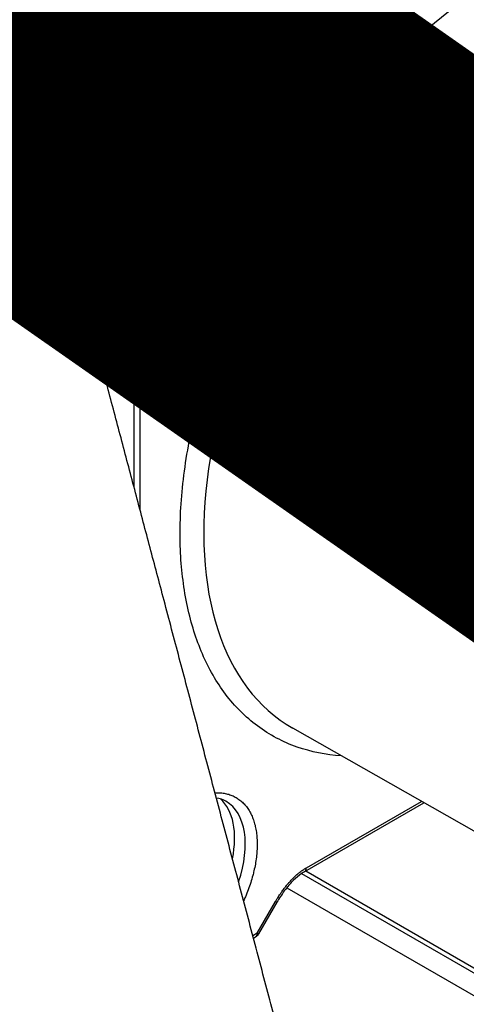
# Model space of a CAD drawing. Header units: millimetres. Extents: x 0 to 7374, y 0 to 4200.
# Tile 597 of 656: x 4861 to 4874, y 1850 to 1879. Entities that reach past the tile are written whole.
import ezdxf

# ---------------------------------------------------------------- set-up
doc = ezdxf.new("R2010")
doc.units = ezdxf.units.MM
doc.header["$LTSCALE"] = 0.2
doc.layers.add('01_Object Line', color=4, linetype='Continuous')
doc.layers.add('07_Special Line2', color=76, linetype='Continuous')

# ---------------------------------------------------------------- blocks, each defined once
blk = doc.blocks.new('A$C90bc888d')
for p, q in [((376.849, 64.931), (366.011, 58.673)), ((376.872, 64.815), (366.034, 58.558)), ((366.011, 58.673), (365.01, 59.919)), ((364.551, 59.185), (364.551, 59.517)), ((364.755, 59.43), (365.253, 58.811)), ((364.755, 59.099), (364.755, 59.43)), ((361.731, 57.556), (364.551, 59.185)), ((365.253, 58.811), (364.755, 59.099)), ((361.907, 57.25), (364.728, 58.879)), ((365.226, 58.591), (364.728, 58.879)), ((359.977, 58.569), (361.731, 57.556)), ((368.471, 58.213), (378.512, 52.416)), ((367.529, 57.004), (367.529, 57.692)), ((368.236, 57.692), (368.236, 56.899)), ((368.236, 57.692), (378.277, 51.895)), ((368.236, 56.899), (368.234, 56.9)), ((368.236, 56.899), (378.772, 50.747)), ((361.456, 56.572), (361.695, 56.434)), ((361.695, 56.434), (362.049, 56.23)), ((360.776, 55.658), (361.717, 55.115)), ((358.326, 54.623), (359.609, 53.882)), ((360.278, 54.639), (360.278, 54.639)), ((360.325, 54.612), (360.564, 54.474)), ((360.564, 54.474), (360.917, 54.27)), ((360.162, 54.168), (360.163, 54.168)), ((359.609, 53.882), (359.609, 50.97)), ((359.963, 50.97), (359.963, 53.882)), ((359.609, 50.97), (359.335, 50.812)), ((359.963, 50.97), (360.507, 50.656)), ((359.389, 50.607), (359.786, 50.836)), ((359.786, 50.836), (360.33, 50.522)), ((359.412, 50.522), (360.33, 50.522)), ((359.605, 49.791), (360.743, 49.791)), ((360.743, 49.791), (360.743, 45.49)), ((360.92, 49.833), (360.92, 44.822)), ((376.058, 32.263), (365.48, 38.281)), ((365.835, 34.002), (369.391, 36.056)), ((365.884, 34.115), (369.318, 36.098)), ((364.416, 34.706), (364.416, 34.706)), ((364.334, 34.077), (364.334, 34.077)), ((365.483, 33.799), (365.486, 33.801)), ((365.681, 33.976), (365.681, 33.975)), ((365.74, 33.942), (374.339, 28.977)), ((365.798, 34.061), (365.798, 34.061)), ((365.833, 34.001), (365.833, 34.001)), ((365.867, 34.021), (376.575, 27.839)), ((365.257, 33.544), (365.258, 33.543)), ((365.3, 33.519), (373.136, 28.995)), ((364.422, 32.166), (364.966, 33.108)), ((365.005, 33.085), (364.461, 32.143)), ((364.422, 32.166), (364.287, 32.088)), ((364.307, 32.015), (364.37, 32.051)), ((364.422, 32.166), (364.461, 32.143))]:
    blk.add_line(p, q)
blk.add_arc((364.245, 32.268), 0.25, 300, 330)
for centre, major_axis, ratio, start_param, end_param in [((292.752, 80.598), (-121.628, 0), 0.57735, 6.028188, 8.59307), ((292.752, 76.483), (-122.5, 0), 0.57735, 0, 3.141593), ((292.752, 70.845), (122.5, 0), 0.57735, 3.141593, 6.283185), ((371.453, 49.494), (7.3, 12.644), 0.57735, 0.444261, 1.126535), ((371.807, 49.289), (7.05, 12.211), 0.57735, 0.444261, 1.126535), ((292.752, 108.445), (109.462, 0), 0.57735, 5.373681, 5.39437), ((364.551, 58.981), (-0.25, 0), 0.816497, 3.757072, 4.712389), ((364.551, 58.981), (-0.125, 0.217), 0.57735, 3.926991, 5.497787), ((364.551, 58.981), (-0.125, -0.217), 0.816497, 1.570796, 2.526113), ((365.049, 58.693), (-0.125, -0.217), 0.816497, 1.570798, 2.526113), ((365.857, 58.66), (-0.125, 0.216), 0.577444, 3.926692, 4.450348), ((368.236, 58.101), (0.5, 0.866), 0.57735, 1.126535, 2.356194), ((368.353, 58.529), (0.351, -0.356), 0.350923, 3.80596, 5.376756), ((368.59, 57.896), (-0.25, -0.433), 0.57735, 4.268128, 5.497787), ((367.882, 57.488), (0.5, 0), 0.57735, 0.785398, 2.356194), ((361.731, 55.107), (-1.5, -2.598), 0.57735, 3.926991, 5.497787), ((361.766, 55.087), (-1.4, -2.425), 0.57735, 0.119454, 3.022139), ((362.084, 54.903), (-1.4, -2.425), 0.57735, 0, 3.141593), ((361.731, 57.352), (-0.125, 0.217), 0.57735, 3.926991, 5.497787), ((361.907, 55.005), (-1.375, -2.382), 0.57735, 3.926991, 5.497787), ((362.262, 54.801), (-1.525, -2.642), 0.577349, 3.927354, 3.992909), ((368.023, 56.777), (-0.15, -0.26), 0.572364, 1.20871, 2.355265), ((368.024, 56.777), (0.151, 0.259), 0.574024, 4.354068, 5.500643), ((371.805, 49.291), (-6.349, -10.996), 0.57735, 4.351223, 6.286888), ((359.786, 53.984), (-0.25, 0), 0.57735, 0.785398, 2.356193), ((362.259, 54.8), (1.525, 2.642), 0.577354, 3.92771, 3.993265), ((359.786, 51.072), (-0.25, 0), 0.57735, 0.785397, 2.356192), ((359.786, 51.072), (0.125, -0.217), 0.816497, 4.712389, 5.667711), ((359.786, 51.072), (-0.125, -0.217), 0.816497, 0.615481, 1.570793), ((360.33, 50.758), (-0.125, -0.217), 0.816504, 0.6155, 1.570833), ((360.743, 49.935), (-0.25, 0), 0.57735, 1.57099, 2.356494), ((361.766, 33.858), (1.4, 2.425), 0.57735, 5.240912, 6.163732), ((362.084, 33.674), (1.4, 2.425), 0.57735, 5.042617, 6.283185), ((365.708, 34.217), (0.125, -0.216), 0.576946, 6.283095, 7.068561), ((364.789, 33.21), (0.217, -0.125), 0.000012, 0.000024, 0.615494), ((364.245, 32.268), (0.125, -0.217), 0.57735, 0, 0.785397)]:
    blk.add_ellipse(centre, major_axis=major_axis, ratio=ratio, start_param=start_param, end_param=end_param)
for points, knots in [([(361.75, 59.383), (361.93, 59.468), (362.109, 59.597), (362.434, 59.945), (362.575, 60.172), (362.774, 60.644), (362.842, 60.92), (362.87, 61.274), (362.873, 61.353), (362.872, 61.43)], [0.9441405, 0.9441405, 0.9441405, 0.9441405, 1.0129298, 1.0129298, 1.0891315, 1.0891315, 1.1678086, 1.1678086, 1.1901708, 1.1901708, 1.1901708, 1.1901708]), ([(366.011, 58.673), (365.983, 58.66), (365.955, 58.65), (365.894, 58.631), (365.861, 58.625), (365.824, 58.62), (365.819, 58.619), (365.812, 58.618), (365.809, 58.618), (365.806, 58.618), (365.797, 58.617), (365.786, 58.616), (365.76, 58.616), (365.745, 58.616), (365.713, 58.619), (365.697, 58.62), (365.67, 58.625), (365.659, 58.626), (365.636, 58.631), (365.624, 58.634), (365.611, 58.637), (365.559, 58.651), (365.509, 58.669), (365.461, 58.691), (365.439, 58.701), (365.416, 58.713), (365.371, 58.737), (365.348, 58.75), (365.303, 58.778), (365.281, 58.792), (365.256, 58.809), (365.255, 58.81), (365.253, 58.811)], [0, 0, 0, 0, 0.1004732, 0.1004732, 0.2223417, 0.2223417, 0.2390008, 0.2390008, 0.25, 0.25, 0.25, 0.3099072, 0.3099072, 0.3767587, 0.3767587, 0.4303095, 0.4303095, 0.4644749, 0.4644749, 0.5, 0.5, 0.5, 0.7, 0.7, 0.7, 0.8021976, 0.8021976, 0.9010988, 0.9010988, 0.9930596, 0.9930596, 1, 1, 1, 1]), ([(358.326, 54.623), (358.313, 54.675), (358.3, 54.727), (358.211, 55.141), (358.187, 55.554), (358.282, 56.373), (358.401, 56.779), (358.729, 57.462), (358.953, 57.785), (359.45, 58.272), (359.714, 58.45), (359.977, 58.569)], [-0.9448138, -0.9448138, -0.9448138, -0.9448138, -0.9279674, -0.9279674, -0.8105706, -0.8105706, -0.6931738, -0.6931738, -0.5815316, -0.5815316, -0.4830175, -0.4830175, -0.4830175, -0.4830175]), ([(366.034, 58.558), (366.022, 58.551), (366.007, 58.543), (365.991, 58.535), (365.977, 58.528), (365.962, 58.521), (365.945, 58.514), (365.931, 58.508), (365.915, 58.502), (365.899, 58.497), (365.885, 58.492), (365.87, 58.487), (365.855, 58.483), (365.842, 58.48), (365.829, 58.476), (365.815, 58.473), (365.812, 58.472), (365.808, 58.472), (365.805, 58.471), (365.788, 58.468), (365.772, 58.465), (365.756, 58.463), (365.74, 58.461), (365.725, 58.459), (365.711, 58.458), (365.696, 58.457), (365.682, 58.457), (365.669, 58.457), (365.656, 58.457), (365.644, 58.457), (365.633, 58.458), (365.62, 58.458), (365.608, 58.459), (365.598, 58.46), (365.596, 58.46), (365.594, 58.46), (365.591, 58.461), (365.561, 58.464), (365.531, 58.469), (365.502, 58.476), (365.472, 58.482), (365.444, 58.491), (365.416, 58.5), (365.389, 58.51), (365.362, 58.52), (365.337, 58.532), (365.311, 58.544), (365.286, 58.556), (365.262, 58.57), (365.25, 58.577), (365.238, 58.584), (365.226, 58.591)], [-0.9999999, -0.9999999, -0.9999999, -0.9999999, -0.9368938, -0.9368938, -0.9368938, -0.8821459, -0.8821459, -0.8821459, -0.834415, -0.834415, -0.834415, -0.7930511, -0.7930511, -0.7930511, -0.7584135, -0.7584135, -0.7584135, -0.75, -0.75, -0.75, -0.7074802, -0.7074802, -0.7074802, -0.662887, -0.662887, -0.662887, -0.6153095, -0.6153095, -0.6153095, -0.567732, -0.567732, -0.567732, -0.5104428, -0.5104428, -0.5104428, -0.5, -0.5, -0.5, -0.3936305, -0.3936305, -0.3936305, -0.2839086, -0.2839086, -0.2839086, -0.1727713, -0.1727713, -0.1727713, -0.0599063, -0.0599063, -0.0599063, -0.0000004, -0.0000004, -0.0000004, -0.0000004]), ([(363.484, 57.328), (363.334, 57.415), (363.151, 57.453), (362.757, 57.414), (362.557, 57.355), (362.152, 57.154), (361.947, 57.018), (361.547, 56.677), (361.352, 56.472), (360.991, 56.015), (360.826, 55.761), (360.546, 55.232), (360.431, 54.957), (360.263, 54.416), (360.21, 54.149), (360.167, 53.656), (360.178, 53.429), (360.255, 53.036), (360.322, 52.87), (360.486, 52.626), (360.578, 52.539), (360.684, 52.478)], [3.926991, 3.926991, 3.926991, 3.926991, 4.319649, 4.319649, 4.640601, 4.640601, 4.945621, 4.945621, 5.252259, 5.252259, 5.56128, 5.56128, 5.8709, 5.8709, 6.179102, 6.179102, 6.484589, 6.484589, 6.791831, 6.791831, 7.068583, 7.068583, 7.068583, 7.068583]), ([(364.418, 56.046), (364.418, 56.074), (364.416, 56.259), (364.377, 56.582), (364.245, 56.962), (364.041, 57.263), (363.77, 57.473), (363.444, 57.585), (363.075, 57.594), (362.676, 57.5), (362.399, 57.371), (362.261, 57.291)], [0.4893435, 0.4893435, 0.4893435, 0.4893435, 0.5, 0.5625, 0.625, 0.6875, 0.75, 0.8125, 0.875, 0.9375, 1, 1, 1, 1]), ([(362.261, 52.311), (362.206, 52.279), (362.152, 52.25), (362.042, 52.197), (361.987, 52.172), (361.878, 52.129), (361.825, 52.11), (361.717, 52.076), (361.663, 52.062), (361.557, 52.04), (361.504, 52.031), (361.401, 52.02), (361.351, 52.017), (361.253, 52.016), (361.205, 52.019), (361.111, 52.029), (361.065, 52.037), (360.975, 52.058), (360.931, 52.072), (360.844, 52.104), (360.802, 52.123), (360.722, 52.167), (360.684, 52.19), (360.612, 52.243), (360.576, 52.272), (360.51, 52.334), (360.479, 52.368), (360.419, 52.44), (360.39, 52.479), (360.337, 52.562), (360.312, 52.606), (360.267, 52.697), (360.247, 52.743), (360.21, 52.841), (360.194, 52.893), (360.165, 52.998), (360.153, 53.052), (360.132, 53.165), (360.124, 53.225), (360.111, 53.347), (360.107, 53.41), (360.104, 53.537), (360.104, 53.6), (360.109, 53.729), (360.113, 53.796), (360.126, 53.929), (360.135, 53.996), (360.156, 54.133), (360.169, 54.204), (360.199, 54.345), (360.216, 54.417), (360.254, 54.56), (360.275, 54.63), (360.32, 54.771), (360.345, 54.843), (360.398, 54.984), (360.427, 55.055), (360.487, 55.196), (360.52, 55.267), (360.588, 55.409), (360.625, 55.48), (360.7, 55.619), (360.738, 55.686), (360.818, 55.819), (360.86, 55.886), (360.945, 56.016), (360.989, 56.079), (361.08, 56.204), (361.127, 56.265), (361.224, 56.386), (361.273, 56.445), (361.373, 56.558), (361.422, 56.611), (361.523, 56.716), (361.576, 56.767), (361.68, 56.865), (361.732, 56.911), (361.839, 57.001), (361.895, 57.044), (362.003, 57.125), (362.056, 57.163), (362.113, 57.2), (362.116, 57.202), (362.12, 57.204)], [0, 0, 0, 0, 0.024368, 0.024368, 0.049526, 0.049526, 0.074329, 0.074329, 0.099664, 0.099664, 0.125, 0.125, 0.149411, 0.149411, 0.174558, 0.174558, 0.19928, 0.19928, 0.22464, 0.22464, 0.25, 0.25, 0.27435, 0.27435, 0.299513, 0.299513, 0.324267, 0.324267, 0.349634, 0.349634, 0.375, 0.375, 0.399348, 0.399348, 0.424511, 0.424511, 0.44915, 0.44915, 0.474575, 0.474575, 0.5, 0.5, 0.524317, 0.524317, 0.549488, 0.549488, 0.574251, 0.574251, 0.599625, 0.599625, 0.625, 0.625, 0.649547, 0.649547, 0.67466, 0.67466, 0.699484, 0.699484, 0.724742, 0.724742, 0.75, 0.75, 0.774437, 0.774437, 0.799578, 0.799578, 0.824459, 0.824459, 0.84973, 0.84973, 0.875, 0.875, 0.899172, 0.899172, 0.924379, 0.924379, 0.948912, 0.948912, 0.974456, 0.974456, 0.998585, 0.998585, 1, 1, 1, 1]), ([(368.234, 56.9), (368.22, 56.909), (368.205, 56.917), (368.173, 56.932), (368.156, 56.939), (368.122, 56.953), (368.104, 56.96), (368.076, 56.969), (368.067, 56.972), (368.034, 56.982), (368.011, 56.989), (367.964, 57), (367.94, 57.005), (367.897, 57.013), (367.879, 57.016), (367.833, 57.021), (367.806, 57.024), (367.752, 57.027), (367.724, 57.028), (367.669, 57.026), (367.642, 57.024), (367.587, 57.018), (367.559, 57.012), (367.532, 57.005), (367.53, 57.005), (367.529, 57.004)], [-1, -1, -1, -1, -0.929574, -0.929574, -0.859106, -0.859106, -0.788335, -0.788335, -0.75, -0.75, -0.661704, -0.661704, -0.572124, -0.572124, -0.5, -0.5, -0.395305, -0.395305, -0.279983, -0.279983, -0.155763, -0.155763, -0.009131, -0.009131, 0, 0, 0, 0]), ([(362.049, 56.23), (362.049, 56.263), (362.048, 56.296), (362.046, 56.327), (362.043, 56.359), (362.04, 56.39), (362.036, 56.42), (362.033, 56.437), (362.03, 56.455), (362.027, 56.472), (362.021, 56.503), (362.014, 56.533), (362.006, 56.561), (361.998, 56.59), (361.988, 56.618), (361.978, 56.645), (361.973, 56.657), (361.968, 56.668), (361.963, 56.68), (361.95, 56.708), (361.937, 56.734), (361.922, 56.758), (361.907, 56.783), (361.891, 56.806), (361.873, 56.827), (361.869, 56.833), (361.864, 56.839), (361.859, 56.845), (361.843, 56.863), (361.825, 56.881), (361.807, 56.897)], [0, 0, 0, 0, 0.000121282, 0.000121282, 0.000121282, 0.000242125, 0.000242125, 0.000242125, 0.000313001, 0.000313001, 0.000313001, 0.000440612, 0.000440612, 0.000440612, 0.000568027, 0.000568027, 0.000568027, 0.000626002, 0.000626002, 0.000626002, 0.000763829, 0.000763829, 0.000763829, 0.000901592, 0.000901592, 0.000901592, 0.000939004, 0.000939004, 0.000939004, 0.001062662, 0.001062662, 0.001062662, 0.001062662]), ([(366.928, 37.457), (366.463, 37.486), (366.023, 37.574), (365.608, 37.719), (365.186, 37.867), (364.792, 38.077), (364.425, 38.35), (364.067, 38.618), (363.75, 38.933), (363.476, 39.297), (363.207, 39.652), (362.977, 40.053), (362.785, 40.497), (362.598, 40.932), (362.449, 41.404), (362.34, 41.912), (362.23, 42.424), (362.162, 42.957), (362.134, 43.512), (362.105, 44.087), (362.12, 44.696), (362.179, 45.338), (362.239, 45.993), (362.346, 46.664), (362.498, 47.353), (362.651, 48.045), (362.849, 48.744), (363.091, 49.448), (363.331, 50.146), (363.617, 50.85), (363.948, 51.559), (364.271, 52.253), (364.625, 52.921), (365.007, 53.564), (365.381, 54.192), (365.783, 54.798), (366.211, 55.381), (366.63, 55.952), (367.069, 56.493), (367.529, 57.004)], [0.1890273, 0.1890273, 0.1890273, 0.1890273, 0.25, 0.25, 0.25, 0.3125, 0.3125, 0.3125, 0.375, 0.375, 0.375, 0.4375, 0.4375, 0.4375, 0.5, 0.5, 0.5, 0.5625, 0.5625, 0.5625, 0.625, 0.625, 0.625, 0.6875, 0.6875, 0.6875, 0.75, 0.75, 0.75, 0.8125, 0.8125, 0.8125, 0.875, 0.875, 0.875, 0.9375, 0.9375, 0.9375, 1, 1, 1, 1]), ([(368.11, 56.605), (368.089, 56.617), (368.067, 56.63), (368.04, 56.646), (368.037, 56.649), (368.016, 56.661), (367.999, 56.672), (367.975, 56.687), (367.969, 56.691), (367.956, 56.699), (367.95, 56.703), (367.939, 56.71), (367.935, 56.713), (367.91, 56.729), (367.888, 56.744), (367.862, 56.761), (367.858, 56.764), (367.835, 56.779), (367.816, 56.792), (367.796, 56.805), (367.794, 56.807), (367.787, 56.812), (367.781, 56.815), (367.773, 56.822), (367.769, 56.824), (367.752, 56.836), (367.739, 56.845), (367.713, 56.864), (367.7, 56.873), (367.677, 56.89), (367.667, 56.897), (367.647, 56.912), (367.636, 56.92), (367.611, 56.939), (367.597, 56.95), (367.576, 56.966), (367.569, 56.972), (367.55, 56.987), (367.539, 56.996), (367.529, 57.004)], [0, 0, 0, 0, 0.00873273, 0.00873273, 0.01020783, 0.01020783, 0.01656487, 0.01656487, 0.01894268, 0.01894268, 0.02121887, 0.02121887, 0.02273913, 0.02273913, 0.03047924, 0.03047924, 0.03195605, 0.03195605, 0.03877726, 0.03877726, 0.03947484, 0.03947484, 0.04147171, 0.04147171, 0.04279924, 0.04279924, 0.04780965, 0.04780965, 0.05302892, 0.05302892, 0.05716819, 0.05716819, 0.06195496, 0.06195496, 0.0688322, 0.0688322, 0.07270408, 0.07270408, 0.07945663, 0.07945663, 0.07945663, 0.07945663]), ([(361.717, 55.115), (361.74, 55.153), (361.761, 55.192), (361.781, 55.231), (361.801, 55.271), (361.821, 55.31), (361.839, 55.351), (361.846, 55.365), (361.852, 55.379), (361.858, 55.394), (361.875, 55.432), (361.891, 55.471), (361.906, 55.51), (361.92, 55.549), (361.934, 55.589), (361.947, 55.628), (361.952, 55.645), (361.958, 55.663), (361.963, 55.68), (361.975, 55.721), (361.986, 55.761), (361.995, 55.801), (362.005, 55.841), (362.013, 55.88), (362.02, 55.92), (362.023, 55.934), (362.025, 55.947), (362.027, 55.961), (362.033, 56.001), (362.038, 56.04), (362.042, 56.079), (362.045, 56.118), (362.048, 56.156), (362.048, 56.194), (362.049, 56.206), (362.049, 56.218), (362.049, 56.23)], [0, 0, 0, 0, 0.000132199, 0.000132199, 0.000132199, 0.000265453, 0.000265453, 0.000265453, 0.000312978, 0.000312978, 0.000312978, 0.000440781, 0.000440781, 0.000440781, 0.00056873, 0.00056873, 0.00056873, 0.000625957, 0.000625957, 0.000625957, 0.000759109, 0.000759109, 0.000759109, 0.000892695, 0.000892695, 0.000892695, 0.000938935, 0.000938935, 0.000938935, 0.001074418, 0.001074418, 0.001074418, 0.001208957, 0.001208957, 0.001208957, 0.001251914, 0.001251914, 0.001251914, 0.001251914]), ([(362.402, 52.398), (362.54, 52.488), (362.814, 52.697), (363.205, 53.09), (363.561, 53.545), (363.869, 54.046), (364.118, 54.576), (364.299, 55.114), (364.398, 55.61), (364.418, 55.914), (364.418, 56.046)], [0, 0, 0, 0, 0.0625, 0.125, 0.1875, 0.25, 0.3125, 0.375, 0.4375, 0.4893435, 0.4893435, 0.4893435, 0.4893435]), ([(360.917, 54.27), (361.066, 54.356), (361.213, 54.474), (361.488, 54.764), (361.612, 54.933), (361.717, 55.115)], [0, 0, 0, 0, 0.0630763, 0.0630763, 0.1261525, 0.1261525, 0.1261525, 0.1261525]), ([(360.219, 54.146), (360.232, 54.141), (360.247, 54.137), (360.261, 54.133), (360.27, 54.131), (360.279, 54.129), (360.289, 54.127), (360.314, 54.122), (360.34, 54.119), (360.366, 54.117), (360.393, 54.115), (360.42, 54.115), (360.447, 54.117), (360.46, 54.117), (360.472, 54.118), (360.485, 54.119), (360.514, 54.122), (360.543, 54.127), (360.573, 54.133), (360.603, 54.139), (360.633, 54.147), (360.664, 54.157), (360.674, 54.16), (360.685, 54.164), (360.696, 54.167), (360.727, 54.178), (360.759, 54.191), (360.791, 54.205), (360.823, 54.219), (360.855, 54.235), (360.887, 54.253), (360.897, 54.258), (360.907, 54.264), (360.917, 54.27)], [0.000190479, 0.000190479, 0.000190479, 0.000190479, 0.000265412, 0.000265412, 0.000265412, 0.000312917, 0.000312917, 0.000312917, 0.000440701, 0.000440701, 0.000440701, 0.000568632, 0.000568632, 0.000568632, 0.000625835, 0.000625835, 0.000625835, 0.000758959, 0.000758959, 0.000758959, 0.000892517, 0.000892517, 0.000892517, 0.000938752, 0.000938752, 0.000938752, 0.001074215, 0.001074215, 0.001074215, 0.001208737, 0.001208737, 0.001208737, 0.001251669, 0.001251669, 0.001251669, 0.001251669]), ([(360.507, 50.656), (360.568, 50.621), (360.625, 50.577), (360.723, 50.477), (360.764, 50.422), (360.802, 50.353), (360.805, 50.347), (360.808, 50.341), (360.819, 50.321), (360.828, 50.302), (360.848, 50.254), (360.858, 50.227), (360.876, 50.169), (360.885, 50.138), (360.898, 50.076), (360.904, 50.045), (360.912, 49.98), (360.915, 49.947), (360.919, 49.887), (360.92, 49.86), (360.92, 49.833)], [-1, -1, -1, -1, -0.75, -0.75, -0.5216312, -0.5216312, -0.5, -0.5, -0.5, -0.4388658, -0.4388658, -0.3569281, -0.3569281, -0.2676962, -0.2676962, -0.1773134, -0.1773134, -0.0808565, -0.0808565, -0.0000019, -0.0000019, -0.0000019, -0.0000019]), ([(360.33, 50.522), (360.331, 50.522), (360.333, 50.521), (360.34, 50.517), (360.345, 50.514), (360.358, 50.507), (360.365, 50.503), (360.374, 50.498), (360.374, 50.498), (360.383, 50.493), (360.392, 50.487), (360.412, 50.474), (360.423, 50.466), (360.445, 50.45), (360.457, 50.441), (360.478, 50.423), (360.487, 50.415), (360.497, 50.406), (360.515, 50.39), (360.531, 50.374), (360.559, 50.342), (360.572, 50.326), (360.594, 50.296), (360.604, 50.282), (360.618, 50.26), (360.623, 50.252), (360.628, 50.245), (360.638, 50.227), (360.648, 50.209), (360.687, 50.128), (360.71, 50.059), (360.736, 49.925), (360.742, 49.863), (360.743, 49.796), (360.743, 49.793), (360.743, 49.791)], [0.000013, 0.000013, 0.000013, 0.000013, 0.039049, 0.039049, 0.0792536, 0.0792536, 0.1171966, 0.1171966, 0.1194582, 0.1194582, 0.1557954, 0.1557954, 0.1911379, 0.1911379, 0.2248529, 0.2248529, 0.25, 0.25, 0.25, 0.3175423, 0.3175423, 0.3868458, 0.3868458, 0.4553192, 0.4553192, 0.5, 0.5, 0.5, 0.5722247, 0.5722247, 0.8088497, 0.8088497, 0.9934366, 0.9934366, 1, 1, 1, 1]), ([(363.159, 36.355), (363.179, 36.356), (363.199, 36.356), (363.268, 36.357), (363.317, 36.354), (363.411, 36.344), (363.457, 36.336), (363.547, 36.315), (363.591, 36.301), (363.678, 36.269), (363.72, 36.249), (363.8, 36.206), (363.837, 36.183), (363.91, 36.13), (363.946, 36.101), (364.012, 36.038), (364.043, 36.005), (364.103, 35.933), (364.132, 35.894), (364.185, 35.811), (364.21, 35.767), (364.255, 35.676), (364.275, 35.629), (364.312, 35.532), (364.328, 35.48), (364.357, 35.374), (364.369, 35.32), (364.39, 35.207), (364.398, 35.148), (364.411, 35.026), (364.415, 34.963), (364.417, 34.871), (364.418, 34.844), (364.418, 34.817)], [0.1395156, 0.1395156, 0.1395156, 0.1395156, 0.1494108, 0.1494108, 0.1745581, 0.1745581, 0.1992803, 0.1992803, 0.2246402, 0.2246402, 0.25, 0.25, 0.2743503, 0.2743503, 0.2995127, 0.2995127, 0.3242671, 0.3242671, 0.3496335, 0.3496335, 0.375, 0.375, 0.3993476, 0.3993476, 0.4245107, 0.4245107, 0.4491502, 0.4491502, 0.4745751, 0.4745751, 0.5, 0.5, 0.5104848, 0.5104848, 0.5104848, 0.5104848]), ([(364.418, 34.817), (364.418, 34.754), (364.416, 34.69), (364.407, 34.56), (364.401, 34.494), (364.385, 34.361), (364.375, 34.293), (364.351, 34.157), (364.337, 34.089), (364.31, 33.974), (364.299, 33.929), (364.268, 33.813), (364.247, 33.743), (364.201, 33.601), (364.177, 33.53), (364.123, 33.388), (364.095, 33.318), (364.048, 33.208), (364.031, 33.169), (364.012, 33.129)], [0.5104848, 0.5104848, 0.5104848, 0.5104848, 0.5349399, 0.5349399, 0.5596882, 0.5596882, 0.5844376, 0.5844376, 0.6089679, 0.6089679, 0.625, 0.625, 0.649545, 0.649545, 0.6746588, 0.6746588, 0.6994809, 0.6994809, 0.7135754, 0.7135754, 0.7135754, 0.7135754]), ([(364.966, 33.108), (364.966, 33.109), (364.968, 33.113), (364.975, 33.124), (364.979, 33.132), (364.991, 33.151), (364.997, 33.163), (365.014, 33.19), (365.023, 33.205), (365.044, 33.238), (365.055, 33.257), (365.08, 33.296), (365.094, 33.317), (365.124, 33.361), (365.139, 33.383), (365.159, 33.412), (365.163, 33.416), (365.166, 33.421), (365.19, 33.455), (365.214, 33.487), (365.261, 33.547), (365.283, 33.576), (365.327, 33.628), (365.347, 33.652), (365.374, 33.682), (365.382, 33.691), (365.389, 33.699), (365.402, 33.713), (365.414, 33.727), (365.456, 33.772), (365.486, 33.801), (365.545, 33.858), (365.574, 33.885), (365.634, 33.938), (365.665, 33.963), (365.725, 34.01), (365.756, 34.032), (365.816, 34.073), (365.846, 34.093), (365.878, 34.112), (365.881, 34.114), (365.884, 34.115)], [-0.9999997, -0.9999997, -0.9999997, -0.9999997, -0.9626563, -0.9626563, -0.9256814, -0.9256814, -0.8893306, -0.8893306, -0.854439, -0.854439, -0.8204791, -0.8204791, -0.787486, -0.787486, -0.7558092, -0.7558092, -0.75, -0.75, -0.75, -0.6797991, -0.6797991, -0.6064291, -0.6064291, -0.5314108, -0.5314108, -0.5, -0.5, -0.5, -0.4643918, -0.4643918, -0.3816137, -0.3816137, -0.2958178, -0.2958178, -0.2048952, -0.2048952, -0.110498, -0.110498, -0.0106292, -0.0106292, 0, 0, 0, 0]), ([(365.833, 34.001), (365.824, 33.996), (365.816, 33.991), (365.783, 33.971), (365.758, 33.955), (365.657, 33.884), (365.58, 33.819), (365.408, 33.652), (365.314, 33.541), (365.147, 33.317), (365.073, 33.203), (365.005, 33.085)], [0, 0, 0, 0, 0.0037428, 0.0037428, 0.014981, 0.014981, 0.0489275, 0.0489275, 0.0933251, 0.0933251, 0.1339222, 0.1339222, 0.1339222, 0.1339222])]:
    blk.add_open_spline(points, degree=3, knots=knots)
for points in [[(378.649, 50.451), (375.136, 52.502), (371.623, 54.553), (368.11, 56.605)], [(363.484, 36.099), (363.4, 36.148), (363.306, 36.181), (363.201, 36.197)]]:
    blk.add_open_spline(points, degree=3)
blk.add_rational_spline([(365.234, 28.508), (361.635, 42.122), (358.326, 54.623)], [1, 1.00089742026, 1], degree=2)
blk = doc.blocks.new('A$C90b512e3')
at = {"layer": '07_Special Line2', "const_width": 9.6}
blk.add_lwpolyline([(136.152, 55.298), (81.262, 93.733)], dxfattribs=at)

msp = doc.modelspace()

# ---------------------------------------------------------------- block references
at = {"xscale": 1.5, "yscale": 1.5, "zscale": 1.5}
msp.add_blockref('A$C90b512e3', (4677.821, 1780.643), dxfattribs=at)
at = {"layer": '01_Object Line'}
msp.add_blockref('A$C90bc888d', (4503.2, 1819.544), dxfattribs=at)

doc.saveas('drawing.dxf')
